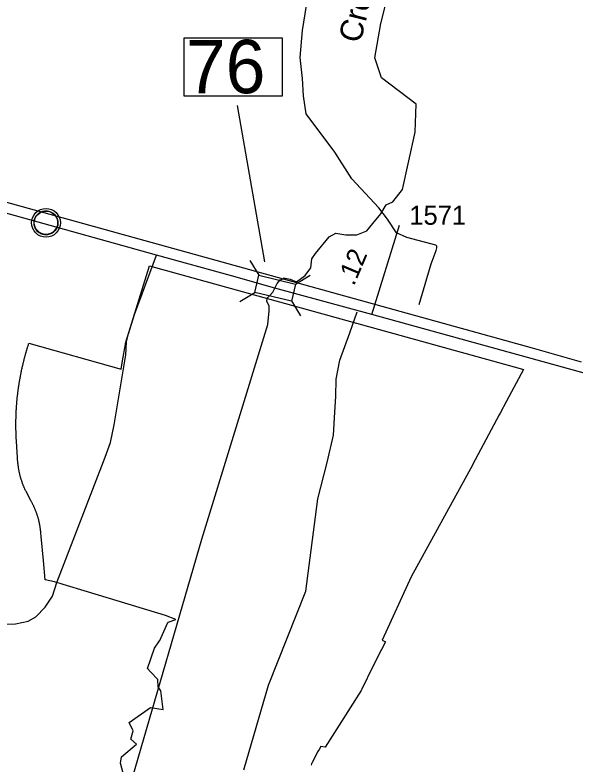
# Model space of a CAD drawing. Extents: x 2104537 to 2336408, y 34176 to 229611.
# Drawn here: x 2276164 to 2279838, y 74907 to 79820 of the extents above; entities that cross this region are included whole.
import ezdxf

# ---------------------------------------------------------------- set-up
doc = ezdxf.new("R2010")
doc.units = 0
for name, color, linetype in [('Exist Boundary Political City Limit New', 7, 'Continuous'), ('Exist Boundary Political City Limit New Hole', 7, 'Continuous'), ('Exist Civil Demographics Community CELL', 7, 'Continuous'), ('Exist Hydrographic Creek Single Shore', 7, 'Continuous'), ('Exist Road Non-System Type 51', 7, 'Continuous'), ('Exist Road Primary NC Attributed', 7, 'Continuous'), ('Exist Road Primary NC Structure Standard Bridge CELL', 7, 'Continuous'), ('Exist Road Primary NC Structure Standard Bridge Number Label', 7, 'Continuous'), ('Exist Road Secondary Mileage Hundredths English Label', 7, 'Continuous'), ('Exist Road Secondary Type 51 Attributed', 7, 'Continuous'), ('Exist Road Secondary Type 51 Number Label', 7, 'Continuous'), ('Map Preparation Boundary City Limit Buffer Line', 7, 'Continuous'), ('Old_Level_32', 7, 'Continuous')]:
    doc.layers.add(name, color=color, linetype=linetype)

msp = doc.modelspace()

# ---------------------------------------------------------------- linework, layer by layer
at = {"layer": 'Exist Boundary Political City Limit New'}
msp.add_lwpolyline([(2279881, 77541.6), (2279558.2, 77634), (2275847, 78662.1), (2275464.2, 78768.4), (2275129, 78863.2), (2275077, 78877.9), (2275040.2, 78888), (2275000, 78899.1), (2274920.2, 78921.5), (2274888, 78930.5), (2274885, 78931.4), (2274883.5, 78931.9), (2274844, 78942.9), (2274689.2, 78986.5), (2274378.5, 79071.7), (2274303.5, 79092.2), (2273917.8, 79198.6), (2273534, 79305.7), (2273484, 79319.7), (2273395, 79189.9)], dxfattribs=at)
at = {"layer": 'Exist Boundary Political City Limit New Hole'}
for points in [[(2276177.5, 77292.6), (2276177.8, 77296.6), (2276178.2, 77300.6), (2276178.5, 77304.5), (2276179, 77308.5), (2276179.2, 77312.5), (2276179.8, 77316.5), (2276180.2, 77320.4), (2276180.8, 77324.4), (2276181, 77328.4), (2276181.5, 77332.4), (2276182, 77336.3), (2276182.5, 77340.3), (2276183, 77344.3), (2276183.5, 77348.3), (2276184, 77352.2), (2276184.5, 77356.2), (2276185, 77360.2), (2276185.5, 77364.1), (2276186.2, 77368.1), (2276186.8, 77372), (2276187.2, 77376), (2276187.8, 77380), (2276188.5, 77383.9), (2276189, 77387.9), (2276189.5, 77391.8), (2276190.2, 77395.8), (2276190.8, 77399.7), (2276191.5, 77403.7), (2276192, 77407.6), (2276192.8, 77411.6), (2276193.5, 77415.5), (2276194, 77419.5), (2276194.8, 77423.4), (2276195.5, 77427.4), (2276196, 77431.3), (2276196.8, 77435.2), (2276197.5, 77439.2), (2276198.2, 77443.1), (2276199, 77447), (2276199.8, 77451), (2276200.5, 77454.9), (2276201.2, 77458.8), (2276202, 77462.8), (2276202.8, 77466.7), (2276203.5, 77470.6), (2276204.2, 77474.5), (2276205.2, 77478.4), (2276206, 77482.4), (2276206.8, 77486.3), (2276207.5, 77490.2), (2276208.5, 77494.1), (2276209.2, 77498), (2276210.2, 77501.9), (2276211, 77505.8), (2276212, 77509.7), (2276212.8, 77513.6), (2276213.8, 77517.5), (2276214.5, 77521.4), (2276215.5, 77525.3), (2276216.5, 77529.2), (2276217.2, 77533.1), (2276218.2, 77537), (2276219.2, 77540.9), (2276220.2, 77544.8), (2276221.2, 77548.6), (2276222.2, 77552.5), (2276223, 77556.4), (2276224, 77560.3), (2276225, 77564.1), (2276226.2, 77568), (2276227.2, 77571.9), (2276228.2, 77575.7), (2276229.2, 77579.6), (2276230.2, 77583.5), (2276231.2, 77587.3), (2276232.5, 77591.2), (2276233.5, 77595), (2276234.5, 77598.9), (2276235.8, 77602.7), (2276236.8, 77606.6), (2276237.8, 77610.4), (2276239, 77614.2), (2276240, 77618.1), (2276241.2, 77621.9), (2276242.5, 77625.8), (2276243.5, 77629.6), (2276244.8, 77633.4), (2276246, 77637.2), (2276247, 77641.1), (2276248.2, 77644.9), (2276249.5, 77648.7), (2276250.8, 77652.5), (2276252, 77656.3), (2276253, 77660.1), (2276255, 77666.3), (2276860.8, 77497.7), (2276868, 77538.8), (2276891.8, 77673.3), (2277047.2, 78174)], [(2277047.2, 78174), (2279477.5, 77500), (2279499.2, 77494), (2279389, 77287), (2279346.5, 77207.6), (2279341.2, 77197.7), (2279165.8, 76868.8), (2279164.8, 76866.7), (2278762.2, 76134.7), (2278573, 75718), (2278589.8, 75709.7), (2278594.2, 75707.5), (2278568, 75658.9), (2278563.8, 75651.2), (2278519.8, 75561.7), (2278511.5, 75545.3), (2278439.2, 75398.7), (2278434.2, 75388.4), (2278291.5, 75162.5)], [(2276209, 76760.3), (2276207.8, 76764.1), (2276206.5, 76767.9), (2276205.2, 76771.8), (2276204, 76775.6), (2276203, 76779.4), (2276201.8, 76783.2), (2276200.8, 76787.1), (2276199.8, 76791), (2276198.5, 76794.8), (2276197.5, 76798.7), (2276196.5, 76802.6), (2276195.8, 76806.4), (2276194.8, 76810.3), (2276193.8, 76814.2), (2276193, 76818.1), (2276192.2, 76822.1), (2276191.2, 76826), (2276190.5, 76829.9), (2276189.8, 76833.8), (2276189.2, 76837.8), (2276188.5, 76841.7), (2276187.8, 76845.7), (2276187.2, 76849.6), (2276186.5, 76853.6), (2276186, 76857.5), (2276185.5, 76861.5), (2276185, 76865.4), (2276184.5, 76869.4), (2276183.8, 76876.8), (2276183.5, 76878.1), (2276173.5, 77023.3), (2276173.2, 77024.9), (2276173, 77028.9), (2276172.8, 77032.9), (2276172.5, 77036.9), (2276172.5, 77040.9), (2276172.2, 77044.9), (2276172, 77048.9), (2276171.8, 77052.9), (2276171.5, 77056.9), (2276171.5, 77060.9), (2276171.2, 77064.8), (2276171, 77068.8), (2276171, 77072.8), (2276170.8, 77076.8), (2276170.8, 77080.8), (2276170.5, 77084.8), (2276170.5, 77088.8), (2276170.5, 77092.8), (2276170.2, 77096.8), (2276170.2, 77100.8), (2276170.2, 77104.8), (2276170, 77108.8), (2276170, 77112.8), (2276170, 77116.8), (2276170, 77120.8), (2276170, 77124.8), (2276170, 77128.8), (2276170, 77132.8), (2276170, 77136.8), (2276170, 77140.8), (2276170, 77144.8), (2276170, 77148.8), (2276170, 77152.8), (2276170, 77156.8), (2276170.2, 77160.8), (2276170.2, 77164.8), (2276170.2, 77168.8), (2276170.5, 77172.8), (2276170.5, 77176.8), (2276170.5, 77180.8), (2276170.8, 77184.8), (2276170.8, 77188.8), (2276171, 77192.8), (2276171, 77196.8), (2276171.2, 77200.8), (2276171.5, 77204.8), (2276171.5, 77208.8), (2276171.8, 77212.8), (2276172, 77216.8), (2276172.2, 77220.8), (2276172.5, 77224.8), (2276172.5, 77228.8), (2276172.8, 77232.8), (2276173, 77236.8), (2276173.2, 77240.8), (2276173.5, 77244.7), (2276173.8, 77248.7), (2276174, 77252.7), (2276174.5, 77256.7), (2276174.8, 77260.7), (2276175, 77264.7), (2276175.2, 77268.7), (2276175.8, 77272.7), (2276176, 77276.7), (2276176.2, 77280.6), (2276176.8, 77284.6), (2276177, 77288.6), (2276177.5, 77292.6)], [(2277102.5, 75412.4), (2277102.5, 75413.2), (2277101, 75460.9), (2277056, 75509), (2277033.5, 75534.2), (2277079, 75665.9), (2277113, 75714.6), (2277114.5, 75717), (2277166, 75835.8), (2277169.2, 75837.1), (2277170.8, 75837.6), (2277175.5, 75839.4), (2277218.2, 75855.6), (2277151.2, 75881.7), (2276639.2, 76036.7), (2276480, 76084.9), (2276461, 76090.6), (2276443.8, 76095.8), (2276422.8, 76102.1), (2276362.5, 76115.6), (2276350.5, 76240.7), (2276335.8, 76398.6), (2276333.5, 76421.3), (2276333.5, 76423.2), (2276333.2, 76425.3), (2276333, 76429.3), (2276332.5, 76433.3), (2276332, 76437.2), (2276331.8, 76441.2), (2276331.2, 76445.2), (2276330.8, 76449.2), (2276330, 76453.1), (2276329.5, 76457.1), (2276329, 76461), (2276328.2, 76465), (2276327.5, 76468.9), (2276327, 76472.9), (2276326.2, 76476.8), (2276325.5, 76480.7), (2276324.5, 76484.6), (2276323.8, 76488.5), (2276323, 76492.5), (2276322, 76496.4), (2276321, 76500.2), (2276320.2, 76504.1), (2276319.2, 76508), (2276318.2, 76511.9), (2276317, 76515.7), (2276316, 76519.6), (2276315, 76523.4), (2276313.8, 76527.3), (2276312.8, 76531.1), (2276311.5, 76534.9), (2276310.2, 76538.7), (2276309, 76542.5), (2276307.8, 76546.3), (2276306.2, 76550.1), (2276305, 76553.9), (2276303.8, 76557.6), (2276302.2, 76561.4), (2276300.8, 76565.1), (2276299.2, 76568.8), (2276297.8, 76572.5), (2276296.2, 76576.2), (2276294.8, 76579.9), (2276293.2, 76583.6), (2276291.5, 76587.2), (2276290, 76590.9), (2276288.2, 76594.5), (2276286.5, 76598.1), (2276284.8, 76601.8), (2276283, 76605.4), (2276281.2, 76608.9), (2276279.5, 76612.5), (2276277.8, 76616.1), (2276275.8, 76619.6), (2276274, 76623.1), (2276272, 76626.6), (2276270, 76630.1), (2276267.2, 76635.1), (2276266.8, 76635.8), (2276236.2, 76694.2), (2276234.8, 76697.5), (2276233, 76701.1), (2276231.2, 76704.7), (2276229.5, 76708.3), (2276228, 76711.9), (2276226.2, 76715.6), (2276224.8, 76719.3), (2276223.2, 76722.9), (2276221.5, 76726.6), (2276220, 76730.3), (2276218.5, 76734.1), (2276217.2, 76737.8), (2276215.8, 76741.5), (2276214.2, 76745.3), (2276213, 76749), (2276211.5, 76752.8), (2276210.2, 76756.6), (2276209, 76760.3)], [(2276872.8, 74846), (2276856.2, 74913), (2276863, 74954.4), (2276961.8, 75037.9), (2276924.5, 75069.8), (2276938.5, 75125), (2276912.8, 75178.9), (2277052.8, 75277.5), (2277137, 75263.6), (2277121.5, 75385.9), (2277102.5, 75412.4)], [(2278291.5, 75162.5), (2278214.8, 75041.2), (2278199.8, 75017.7), (2278170.5, 75020.8), (2278159.5, 75003), (2278148.5, 74986.7), (2278113.5, 74915), (2278112, 74912), (2278109.5, 74906.9), (2278106, 74899.3)]]:
    msp.add_lwpolyline(points, dxfattribs=at)
at = {"layer": 'Exist Civil Demographics Community CELL'}
msp.add_lwpolyline([(2276289.7, 78469.3), (2276290.7, 78474.9), (2276292.5, 78481.5), (2276295.4, 78488.7), (2276298.3, 78494.4), (2276301.7, 78500.2), (2276305.4, 78505.3), (2276309.4, 78509.7), (2276314, 78514.2), (2276319.5, 78518.8), (2276324.9, 78522.5), (2276329.8, 78525.4), (2276334.9, 78527.8), (2276340.3, 78530.1), (2276346, 78531.9), (2276350.3, 78533.1), (2276355.2, 78533.8), (2276359.3, 78534.5), (2276365.6, 78534.8), (2276370.1, 78534.7), (2276375.7, 78534.4), (2276380.6, 78533.7), (2276385.5, 78532.7), (2276390.6, 78531.3), (2276395.7, 78529.4), (2276402.4, 78526.5), (2276408.6, 78523), (2276413.7, 78519.4), (2276418.9, 78515.4), (2276422.2, 78512.3), (2276426.3, 78507.9), (2276430.2, 78503.2), (2276433.2, 78498.6), (2276436.4, 78493.6), (2276438.8, 78488.4), (2276440.9, 78483.4), (2276442.4, 78478.4), (2276443.7, 78473.8), (2276444.8, 78467.8), (2276445.4, 78463.1), (2276445.7, 78457.1), (2276445.5, 78451.3), (2276444.9, 78445.6), (2276444, 78440.1), (2276442.3, 78433.9), (2276440.5, 78428.1), (2276438.2, 78423), (2276435, 78417), (2276431.7, 78411.7), (2276428.3, 78407), (2276424.1, 78402.3), (2276418.8, 78397.3), (2276413.7, 78393.2), (2276408.7, 78389.7), (2276404.4, 78387.2), (2276397.6, 78384), (2276390.5, 78381.3), (2276384.5, 78379.8), (2276377.9, 78378.5), (2276373.5, 78378.1), (2276369, 78377.8), (2276363.4, 78377.8), (2276359.1, 78378.2), (2276353.5, 78378.9), (2276347.6, 78380.3), (2276343, 78381.6), (2276337.8, 78383.4), (2276333.2, 78385.4), (2276329.3, 78387.7), (2276322.5, 78391.7), (2276316.9, 78396), (2276312, 78400.5), (2276307.5, 78405.3), (2276304.4, 78409.3), (2276301.4, 78413.5), (2276297.3, 78420.6), (2276295.6, 78424.1), (2276293.8, 78428.2), (2276291.3, 78436.3), (2276289.7, 78443.4), (2276289, 78448.6), (2276288.7, 78454.9), (2276288.7, 78459.6), (2276289.2, 78466)], close=True, dxfattribs=at)
for centre, radius in [((2276367.3, 78456.9), 94.3), ((2276367.1, 78457.2), 76.7)]:
    msp.add_circle(centre, radius, dxfattribs=at)
at = {"layer": 'Exist Hydrographic Creek Single Shore'}
msp.add_lwpolyline([(2276936.7, 74825.7), (2277388.8, 76381.8), (2277823.1, 77788.7), (2277832.1, 77878.2), (2277832.1, 77913), (2277817.2, 77940.9), (2277819.1, 77961.7), (2277834.1, 77977.7), (2277854.9, 78002.5), (2277884.7, 78058.2), (2277904.6, 78083.1), (2277929.4, 78091.3), (2277925.5, 78095), (2277969.7, 78086.6), (2278010, 78070.4), (2278068.1, 78111.5), (2278105.3, 78160.3), (2278112.3, 78220.1), (2278134.8, 78255.7), (2278224.7, 78364.3), (2278269.7, 78388.4), (2278335.2, 78376.7), (2278406.5, 78378.3), (2278471.6, 78404.7), (2278511.9, 78452.7), (2278563.1, 78516.4), (2278598.7, 78575.3), (2278643.7, 78593.9), (2278705.7, 78676.1), (2278788.7, 79051.3), (2278794.9, 79234.8), (2278567.9, 79406.5), (2278525.8, 79538.5), (2278564.8, 79764.1), (2278612.8, 79956.7)], dxfattribs=at)
at = {"layer": 'Exist Road Non-System Type 51'}
for points in [[(2278816.2, 77921.6), (2278895.1, 78187), (2278927.9, 78275.5), (2278932.5, 78293.2), (2278931.8, 78302.4), (2278924.8, 78309.4), (2278734.6, 78359.9), (2278666.1, 78391.8), (2278606.9, 78480.3), (2278551.8, 78555.5), (2278374.8, 78744.2), (2278261.3, 78919.6), (2278074.7, 79172.5), (2278056.9, 79288.7), (2278049.3, 79403), (2278035.8, 79541), (2278051.1, 79718.8), (2278076.5, 79882.4)], [(2275918.8, 75820.5), (2276166.9, 75825.6), (2276251.2, 75844), (2276301.6, 75873.2), (2276360.9, 75936), (2276410.1, 76006.9), (2276437.8, 76096.6), (2276755.7, 76920.1), (2276789.4, 77015.5), (2276813.6, 77131.2), (2276890.6, 77591.6), (2276896.2, 77675.4), (2276909, 77729), (2276947.5, 77854.2), (2277093.1, 78245.4)], [(2277665.9, 74869.1), (2277826.8, 75424), (2278072.6, 76040.9), (2278149.7, 76646.4), (2278212, 76883.8), (2278253.5, 77063.4), (2278261.8, 77215.6), (2278268, 77318.3), (2278271.1, 77430.3), (2278296, 77554.8), (2278361.3, 77735.2), (2278408.7, 77873.4)]]:
    msp.add_lwpolyline(points, dxfattribs=at)
at = {"layer": 'Exist Road Primary NC Attributed'}
for points in [[(2277868.2, 78027.3), (2277584.6, 78108), (2277093.1, 78245.4), (2270551.3, 80071), (2270238.9, 80151.1), (2266642.7, 81156.8), (2263656.7, 81993.3)], [(2278504.1, 77855.1), (2277868.2, 78027.3)], [(2286805.3, 75562.9), (2286505.3, 75643.1), (2285053.3, 76046.9), (2278504.1, 77855.1)]]:
    msp.add_lwpolyline(points, dxfattribs=at)
at = {"layer": 'Exist Road Primary NC Structure Standard Bridge CELL'}
for p, q in [((2277704.3, 78208.7), (2277763.5, 78112.2)), ((2278004.4, 78054), (2278100.9, 78113.2)), ((2277640, 77940.4), (2277736.5, 77999.6)), ((2277978.1, 77943.9), (2278037.2, 77847.4))]:
    msp.add_line(p, q, dxfattribs=at)
msp.add_lwpolyline([(2277763.5, 78112.2), (2278004.5, 78054.5), (2277977.6, 77941.9), (2277736.5, 77999.6)], close=True, dxfattribs=at)
at = {"layer": 'Exist Road Primary NC Structure Standard Bridge Number Label'}
msp.add_line((2277802, 78200), (2277624.5, 79225.5), dxfattribs=at)
msp.add_lwpolyline([(2277273.6, 79669.4), (2277917.7, 79669.4), (2277917.7, 79287.1), (2277273.6, 79287.1)], close=True, dxfattribs=at)
at = {"layer": 'Exist Road Secondary Type 51 Attributed'}
msp.add_line((2278504.1, 77855.1), (2278687.4, 78441.1), dxfattribs=at)
at = {"layer": 'Map Preparation Boundary City Limit Buffer Line'}
for points in [[(2279881, 77541.6), (2279558.2, 77634), (2275847, 78662.1), (2275464.2, 78768.4), (2275129, 78863.2), (2275077, 78877.9), (2275040.2, 78888), (2275000, 78899.1), (2274920.2, 78921.5), (2274888, 78930.5), (2274885, 78931.4), (2274883.5, 78931.9), (2274844, 78942.9), (2274689.2, 78986.5), (2274378.5, 79071.7), (2274303.5, 79092.2), (2273917.8, 79198.6), (2273534, 79305.7), (2273484, 79319.7), (2273395, 79189.9)], [(2276177.5, 77292.6), (2276177.8, 77296.6), (2276178.2, 77300.6), (2276178.5, 77304.5), (2276179, 77308.5), (2276179.2, 77312.5), (2276179.8, 77316.5), (2276180.2, 77320.4), (2276180.8, 77324.4), (2276181, 77328.4), (2276181.5, 77332.4), (2276182, 77336.3), (2276182.5, 77340.3), (2276183, 77344.3), (2276183.5, 77348.3), (2276184, 77352.2), (2276184.5, 77356.2), (2276185, 77360.2), (2276185.5, 77364.1), (2276186.2, 77368.1), (2276186.8, 77372), (2276187.2, 77376), (2276187.8, 77380), (2276188.5, 77383.9), (2276189, 77387.9), (2276189.5, 77391.8), (2276190.2, 77395.8), (2276190.8, 77399.7), (2276191.5, 77403.7), (2276192, 77407.6), (2276192.8, 77411.6), (2276193.5, 77415.5), (2276194, 77419.5), (2276194.8, 77423.4), (2276195.5, 77427.4), (2276196, 77431.3), (2276196.8, 77435.2), (2276197.5, 77439.2), (2276198.2, 77443.1), (2276199, 77447), (2276199.8, 77451), (2276200.5, 77454.9), (2276201.2, 77458.8), (2276202, 77462.8), (2276202.8, 77466.7), (2276203.5, 77470.6), (2276204.2, 77474.5), (2276205.2, 77478.4), (2276206, 77482.4), (2276206.8, 77486.3), (2276207.5, 77490.2), (2276208.5, 77494.1), (2276209.2, 77498), (2276210.2, 77501.9), (2276211, 77505.8), (2276212, 77509.7), (2276212.8, 77513.6), (2276213.8, 77517.5), (2276214.5, 77521.4), (2276215.5, 77525.3), (2276216.5, 77529.2), (2276217.2, 77533.1), (2276218.2, 77537), (2276219.2, 77540.9), (2276220.2, 77544.8), (2276221.2, 77548.6), (2276222.2, 77552.5), (2276223, 77556.4), (2276224, 77560.3), (2276225, 77564.1), (2276226.2, 77568), (2276227.2, 77571.9), (2276228.2, 77575.7), (2276229.2, 77579.6), (2276230.2, 77583.5), (2276231.2, 77587.3), (2276232.5, 77591.2), (2276233.5, 77595), (2276234.5, 77598.9), (2276235.8, 77602.7), (2276236.8, 77606.6), (2276237.8, 77610.4), (2276239, 77614.2), (2276240, 77618.1), (2276241.2, 77621.9), (2276242.5, 77625.8), (2276243.5, 77629.6), (2276244.8, 77633.4), (2276246, 77637.2), (2276247, 77641.1), (2276248.2, 77644.9), (2276249.5, 77648.7), (2276250.8, 77652.5), (2276252, 77656.3), (2276253, 77660.1), (2276255, 77666.3), (2276860.8, 77497.7), (2276868, 77538.8), (2276891.8, 77673.3), (2277047.2, 78174)], [(2277047.2, 78174), (2279477.5, 77500), (2279499.2, 77494), (2279389, 77287), (2279346.5, 77207.6), (2279341.2, 77197.7), (2279165.8, 76868.8), (2279164.8, 76866.7), (2278762.2, 76134.7), (2278573, 75718), (2278589.8, 75709.7), (2278594.2, 75707.5), (2278568, 75658.9), (2278563.8, 75651.2), (2278519.8, 75561.7), (2278511.5, 75545.3), (2278439.2, 75398.7), (2278434.2, 75388.4), (2278291.5, 75162.5)], [(2276209, 76760.3), (2276207.8, 76764.1), (2276206.5, 76767.9), (2276205.2, 76771.8), (2276204, 76775.6), (2276203, 76779.4), (2276201.8, 76783.2), (2276200.8, 76787.1), (2276199.8, 76791), (2276198.5, 76794.8), (2276197.5, 76798.7), (2276196.5, 76802.6), (2276195.8, 76806.4), (2276194.8, 76810.3), (2276193.8, 76814.2), (2276193, 76818.1), (2276192.2, 76822.1), (2276191.2, 76826), (2276190.5, 76829.9), (2276189.8, 76833.8), (2276189.2, 76837.8), (2276188.5, 76841.7), (2276187.8, 76845.7), (2276187.2, 76849.6), (2276186.5, 76853.6), (2276186, 76857.5), (2276185.5, 76861.5), (2276185, 76865.4), (2276184.5, 76869.4), (2276183.8, 76876.8), (2276183.5, 76878.1), (2276173.5, 77023.3), (2276173.2, 77024.9), (2276173, 77028.9), (2276172.8, 77032.9), (2276172.5, 77036.9), (2276172.5, 77040.9), (2276172.2, 77044.9), (2276172, 77048.9), (2276171.8, 77052.9), (2276171.5, 77056.9), (2276171.5, 77060.9), (2276171.2, 77064.8), (2276171, 77068.8), (2276171, 77072.8), (2276170.8, 77076.8), (2276170.8, 77080.8), (2276170.5, 77084.8), (2276170.5, 77088.8), (2276170.5, 77092.8), (2276170.2, 77096.8), (2276170.2, 77100.8), (2276170.2, 77104.8), (2276170, 77108.8), (2276170, 77112.8), (2276170, 77116.8), (2276170, 77120.8), (2276170, 77124.8), (2276170, 77128.8), (2276170, 77132.8), (2276170, 77136.8), (2276170, 77140.8), (2276170, 77144.8), (2276170, 77148.8), (2276170, 77152.8), (2276170, 77156.8), (2276170.2, 77160.8), (2276170.2, 77164.8), (2276170.2, 77168.8), (2276170.5, 77172.8), (2276170.5, 77176.8), (2276170.5, 77180.8), (2276170.8, 77184.8), (2276170.8, 77188.8), (2276171, 77192.8), (2276171, 77196.8), (2276171.2, 77200.8), (2276171.5, 77204.8), (2276171.5, 77208.8), (2276171.8, 77212.8), (2276172, 77216.8), (2276172.2, 77220.8), (2276172.5, 77224.8), (2276172.5, 77228.8), (2276172.8, 77232.8), (2276173, 77236.8), (2276173.2, 77240.8), (2276173.5, 77244.7), (2276173.8, 77248.7), (2276174, 77252.7), (2276174.5, 77256.7), (2276174.8, 77260.7), (2276175, 77264.7), (2276175.2, 77268.7), (2276175.8, 77272.7), (2276176, 77276.7), (2276176.2, 77280.6), (2276176.8, 77284.6), (2276177, 77288.6), (2276177.5, 77292.6)], [(2277102.5, 75412.4), (2277102.5, 75413.2), (2277101, 75460.9), (2277056, 75509), (2277033.5, 75534.2), (2277079, 75665.9), (2277113, 75714.6), (2277114.5, 75717), (2277166, 75835.8), (2277169.2, 75837.1), (2277170.8, 75837.6), (2277175.5, 75839.4), (2277218.2, 75855.6), (2277151.2, 75881.7), (2276639.2, 76036.7), (2276480, 76084.9), (2276461, 76090.6), (2276443.8, 76095.8), (2276422.8, 76102.1), (2276362.5, 76115.6), (2276350.5, 76240.7), (2276335.8, 76398.6), (2276333.5, 76421.3), (2276333.5, 76423.2), (2276333.2, 76425.3), (2276333, 76429.3), (2276332.5, 76433.3), (2276332, 76437.2), (2276331.8, 76441.2), (2276331.2, 76445.2), (2276330.8, 76449.2), (2276330, 76453.1), (2276329.5, 76457.1), (2276329, 76461), (2276328.2, 76465), (2276327.5, 76468.9), (2276327, 76472.9), (2276326.2, 76476.8), (2276325.5, 76480.7), (2276324.5, 76484.6), (2276323.8, 76488.5), (2276323, 76492.5), (2276322, 76496.4), (2276321, 76500.2), (2276320.2, 76504.1), (2276319.2, 76508), (2276318.2, 76511.9), (2276317, 76515.7), (2276316, 76519.6), (2276315, 76523.4), (2276313.8, 76527.3), (2276312.8, 76531.1), (2276311.5, 76534.9), (2276310.2, 76538.7), (2276309, 76542.5), (2276307.8, 76546.3), (2276306.2, 76550.1), (2276305, 76553.9), (2276303.8, 76557.6), (2276302.2, 76561.4), (2276300.8, 76565.1), (2276299.2, 76568.8), (2276297.8, 76572.5), (2276296.2, 76576.2), (2276294.8, 76579.9), (2276293.2, 76583.6), (2276291.5, 76587.2), (2276290, 76590.9), (2276288.2, 76594.5), (2276286.5, 76598.1), (2276284.8, 76601.8), (2276283, 76605.4), (2276281.2, 76608.9), (2276279.5, 76612.5), (2276277.8, 76616.1), (2276275.8, 76619.6), (2276274, 76623.1), (2276272, 76626.6), (2276270, 76630.1), (2276267.2, 76635.1), (2276266.8, 76635.8), (2276236.2, 76694.2), (2276234.8, 76697.5), (2276233, 76701.1), (2276231.2, 76704.7), (2276229.5, 76708.3), (2276228, 76711.9), (2276226.2, 76715.6), (2276224.8, 76719.3), (2276223.2, 76722.9), (2276221.5, 76726.6), (2276220, 76730.3), (2276218.5, 76734.1), (2276217.2, 76737.8), (2276215.8, 76741.5), (2276214.2, 76745.3), (2276213, 76749), (2276211.5, 76752.8), (2276210.2, 76756.6), (2276209, 76760.3)], [(2276872.8, 74846), (2276856.2, 74913), (2276863, 74954.4), (2276961.8, 75037.9), (2276924.5, 75069.8), (2276938.5, 75125), (2276912.8, 75178.9), (2277052.8, 75277.5), (2277137, 75263.6), (2277121.5, 75385.9), (2277102.5, 75412.4)], [(2278291.5, 75162.5), (2278214.8, 75041.2), (2278199.8, 75017.7), (2278170.5, 75020.8), (2278159.5, 75003), (2278148.5, 74986.7), (2278113.5, 74915), (2278112, 74912), (2278109.5, 74906.9), (2278106, 74899.3)]]:
    msp.add_lwpolyline(points, dxfattribs=at)

# ---------------------------------------------------------------- texts
at = {"layer": 'Exist Road Primary NC Structure Standard Bridge Number Label'}
msp.add_text('76', height=350, dxfattribs=at).set_placement((2277286.1, 79306.8))
at = {"layer": 'Exist Road Secondary Mileage Hundredths English Label'}
msp.add_text('.12', height=125, rotation=67.0635, dxfattribs=at).set_placement((2278387.4, 78037.6))
at = {"layer": 'Exist Road Secondary Type 51 Number Label'}
msp.add_text('1571', height=125, dxfattribs=at).set_placement((2278751.3, 78443.8))
at = {"layer": 'Old_Level_32'}
msp.add_text('Creek', height=150, rotation=76.0127, dxfattribs=at).set_placement((2278429.7, 79629.3))

doc.saveas('drawing.dxf')
